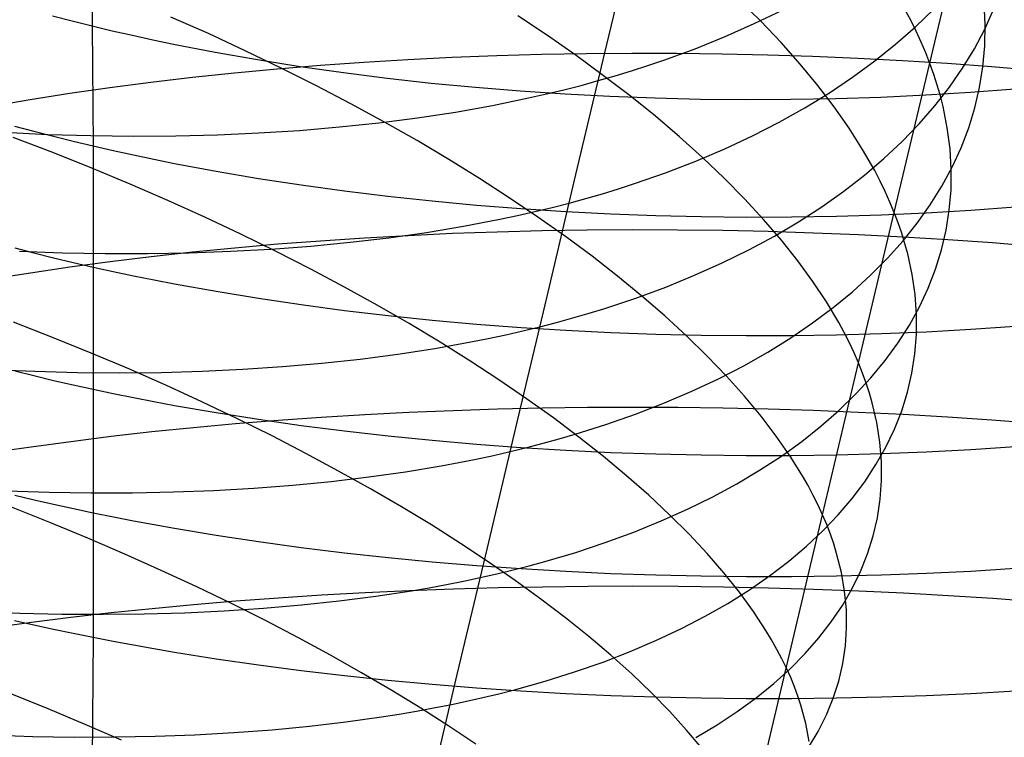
# Model space of a CAD drawing. Extents: x -383 to 1849, y -1185 to -529.
# Tile 355 of 656: x 243 to 253, y -987 to -979. Entities that reach past the tile are written whole.
import ezdxf

# ---------------------------------------------------------------- set-up
doc = ezdxf.new("R2010")
doc.units = 0
doc.layers.add('PREDEFINITO', color=7, linetype='CONTINUOUS')

msp = doc.modelspace()

# ---------------------------------------------------------------- linework, layer by layer
at = {"layer": 'PREDEFINITO'}
for p, q in [((243.584, -977.727, 640.379), (243.574, -979.012, 641.119)), ((252.296, -981.041, 490.834), (253.064, -977.807, 492.362)), ((249.149, -979.303, 507.288), (249.461, -977.991, 508.048)), ((252.475, -978.95, 490.767), (252.345, -978.712, 490.361)), ((250.845, -978.962, 487.262), (250.61, -978.731, 486.899)), ((253.285, -978.996, 494.477), (253.274, -978.762, 494.048)), ((243.143, -978.903, 641.318), (243.358, -978.958, 641.217)), ((244.839, -979.096, 481.047), (244.43, -978.915, 480.848)), ((248.526, -979.117, 484.128), (248.204, -978.903, 483.825)), ((250.774, -978.987, 505.764), (251.079, -978.839, 505.411)), ((252.525, -979.023, 501.967), (252.725, -978.829, 501.562)), ((253.28, -979.046, 498.269), (253.38, -978.827, 497.84)), ((243.358, -978.958, 641.217), (243.574, -979.012, 641.119)), ((243.574, -979.012, 641.119), (243.793, -979.064, 641.025)), ((243.574, -979.012, 641.119), (243.585, -980.317, 641.824)), ((250.458, -979.127, 506.109), (250.774, -978.987, 505.764)), ((251.066, -979.194, 487.633), (250.845, -978.962, 487.262)), ((252.311, -979.211, 502.369), (252.525, -979.023, 501.967)), ((252.533, -979.069, 490.971), (252.475, -978.95, 490.767)), ((253.281, -979.227, 494.908), (253.285, -978.996, 494.477)), ((243.793, -979.064, 641.025), (244.013, -979.114, 640.934)), ((244.013, -979.114, 640.934), (244.235, -979.162, 640.847)), ((245.239, -979.281, 481.259), (244.839, -979.096, 481.047)), ((248.837, -979.334, 484.442), (248.526, -979.117, 484.128)), ((250.13, -979.26, 506.445), (250.458, -979.127, 506.109)), ((252.588, -979.187, 491.177), (252.533, -979.069, 490.971)), ((253.167, -979.261, 498.697), (253.28, -979.046, 498.269)), ((244.235, -979.162, 640.847), (244.459, -979.209, 640.763)), ((244.459, -979.209, 640.763), (244.912, -979.297, 640.606)), ((251.273, -979.426, 488.012), (251.066, -979.194, 487.633)), ((252.084, -979.393, 502.765), (252.311, -979.211, 502.369)), ((252.638, -979.305, 491.385), (252.588, -979.187, 491.177)), ((253.26, -979.455, 495.341), (253.281, -979.227, 494.908)), ((244.912, -979.297, 640.606), (245.372, -979.378, 640.463)), ((245.631, -979.47, 481.484), (245.239, -979.281, 481.259)), ((247.489, -979.357, 672.122), (247.008, -979.38, 672.028)), ((247.974, -979.338, 672.202), (247.489, -979.357, 672.122)), ((248.462, -979.324, 672.268), (247.974, -979.338, 672.202)), ((248.951, -979.315, 672.319), (248.462, -979.324, 672.268)), ((248.834, -980.629, 506.554), (249.149, -979.303, 507.288)), ((249.136, -979.553, 484.765), (248.837, -979.334, 484.442)), ((249.442, -979.311, 672.357), (248.951, -979.315, 672.319)), ((249.933, -979.312, 672.379), (249.442, -979.311, 672.357)), ((249.79, -979.384, 506.772), (250.13, -979.26, 506.445)), ((250.425, -979.318, 672.388), (249.933, -979.312, 672.379)), ((250.917, -979.329, 672.381), (250.425, -979.318, 672.388)), ((251.408, -979.344, 672.361), (250.917, -979.329, 672.381)), ((251.898, -979.365, 672.326), (251.408, -979.344, 672.361)), ((252.684, -979.422, 491.593), (252.638, -979.305, 491.385)), ((253.038, -979.472, 499.123), (253.167, -979.261, 498.697)), ((245.372, -979.378, 640.463), (245.837, -979.452, 640.334)), ((246.056, -979.443, 671.797), (245.586, -979.481, 671.661)), ((245.837, -979.452, 640.334), (246.307, -979.519, 640.219)), ((246.529, -979.409, 671.92), (246.056, -979.443, 671.797)), ((247.008, -979.38, 672.028), (246.529, -979.409, 671.92)), ((249.439, -979.5, 507.09), (249.616, -979.443, 506.932)), ((249.616, -979.443, 506.932), (249.79, -979.384, 506.772)), ((251.465, -979.659, 488.397), (251.273, -979.426, 488.012)), ((251.843, -979.569, 503.156), (252.084, -979.393, 502.765)), ((252.386, -979.391, 672.276), (251.898, -979.365, 672.326)), ((252.872, -979.421, 672.212), (252.386, -979.391, 672.276)), ((252.726, -979.54, 491.803), (252.684, -979.422, 491.593)), ((253.354, -979.457, 672.133), (252.872, -979.421, 672.212)), ((253.224, -979.681, 495.774), (253.26, -979.455, 495.341)), ((253.833, -979.497, 672.039), (253.354, -979.457, 672.133)), ((244.664, -979.573, 671.345), (244.213, -979.626, 671.166)), ((245.122, -979.525, 671.51), (244.664, -979.573, 671.345)), ((245.586, -979.481, 671.661), (245.122, -979.525, 671.51)), ((246.014, -979.663, 481.722), (245.631, -979.47, 481.484)), ((246.307, -979.519, 640.219), (246.782, -979.579, 640.117)), ((249.077, -979.607, 507.397), (249.26, -979.555, 507.245)), ((249.423, -979.773, 485.097), (249.136, -979.553, 484.765)), ((249.26, -979.555, 507.245), (249.439, -979.5, 507.09)), ((251.59, -979.739, 503.541), (251.843, -979.569, 503.156)), ((252.764, -979.656, 492.013), (252.726, -979.54, 491.803)), ((252.895, -979.679, 499.546), (253.038, -979.472, 499.123)), ((244.213, -979.626, 671.166), (243.768, -979.685, 670.973)), ((246.388, -979.859, 481.972), (246.014, -979.663, 481.722)), ((246.782, -979.579, 640.117), (247.26, -979.633, 640.03)), ((247.26, -979.633, 640.03), (247.743, -979.679, 639.956)), ((247.743, -979.679, 639.956), (248.228, -979.718, 639.897)), ((248.704, -979.706, 507.694), (248.892, -979.658, 507.547)), ((248.892, -979.658, 507.547), (249.077, -979.607, 507.397)), ((251.643, -979.891, 488.789), (251.465, -979.659, 488.397)), ((252.738, -979.88, 499.968), (252.895, -979.679, 499.546)), ((252.797, -979.773, 492.225), (252.764, -979.656, 492.013)), ((253.172, -979.903, 496.209), (253.224, -979.681, 495.774)), ((243.33, -979.748, 670.767), (242.901, -979.816, 670.546)), ((243.768, -979.685, 670.973), (243.33, -979.748, 670.767)), ((248.228, -979.718, 639.897), (248.716, -979.751, 639.85)), ((248.32, -979.795, 507.981), (248.513, -979.751, 507.839)), ((248.513, -979.751, 507.839), (248.704, -979.706, 507.694)), ((248.716, -979.751, 639.85), (249.205, -979.777, 639.818)), ((249.205, -979.777, 639.818), (249.696, -979.795, 639.799)), ((249.698, -979.995, 485.439), (249.423, -979.773, 485.097)), ((251.324, -979.902, 503.92), (251.59, -979.739, 503.541)), ((251.662, -979.801, 639.861), (252.151, -979.785, 639.91)), ((252.151, -979.785, 639.91), (252.639, -979.763, 639.973)), ((252.639, -979.763, 639.973), (253.123, -979.733, 640.049)), ((252.826, -979.889, 492.437), (252.797, -979.773, 492.225)), ((253.123, -979.733, 640.049), (253.605, -979.697, 640.139)), ((242.901, -979.816, 670.546), (242.69, -979.852, 670.431)), ((246.753, -980.058, 482.234), (246.388, -979.859, 481.972)), ((247.524, -979.948, 508.522), (247.927, -979.876, 508.257)), ((247.927, -979.876, 508.257), (248.32, -979.795, 507.981)), ((249.696, -979.795, 639.799), (250.188, -979.807, 639.794)), ((250.188, -979.807, 639.794), (250.68, -979.812, 639.803)), ((250.68, -979.812, 639.803), (251.171, -979.81, 639.825)), ((251.171, -979.81, 639.825), (251.662, -979.801, 639.861)), ((251.805, -980.123, 489.187), (251.643, -979.891, 488.789)), ((252.567, -980.077, 500.386), (252.738, -979.88, 499.968)), ((252.872, -980.119, 492.865), (252.826, -979.889, 492.437)), ((247.112, -980.011, 508.777), (247.524, -979.948, 508.522)), ((249.96, -980.217, 485.789), (249.698, -979.995, 485.439)), ((251.046, -980.058, 504.292), (251.324, -979.902, 503.92)), ((253.105, -980.121, 496.643), (253.172, -979.903, 496.209)), ((242.731, -980.101, 642.24), (242.941, -980.157, 642.131)), ((246.264, -980.111, 509.252), (246.692, -980.065, 509.02)), ((246.692, -980.065, 509.02), (247.112, -980.011, 508.777)), ((247.107, -980.259, 482.508), (246.753, -980.058, 482.234)), ((250.755, -980.207, 504.657), (251.046, -980.058, 504.292)), ((252.382, -980.269, 500.8), (252.567, -980.077, 500.386)), ((242.621, -980.169, 510.687), (243.093, -980.191, 510.55)), ((242.941, -980.157, 642.131), (243.153, -980.212, 642.025)), ((243.093, -980.191, 510.55), (243.561, -980.205, 510.4)), ((243.153, -980.212, 642.025), (243.368, -980.266, 641.923)), ((243.561, -980.205, 510.4), (244.025, -980.21, 510.238)), ((244.025, -980.21, 510.238), (244.484, -980.208, 510.064)), ((244.484, -980.208, 510.064), (244.938, -980.196, 509.879)), ((244.938, -980.196, 509.879), (245.386, -980.176, 509.681)), ((245.386, -980.176, 509.681), (245.828, -980.148, 509.472)), ((245.828, -980.148, 509.472), (246.264, -980.111, 509.252)), ((250.452, -980.348, 505.013), (250.755, -980.207, 504.657)), ((251.952, -980.354, 489.59), (251.805, -980.123, 489.187)), ((252.902, -980.347, 493.295), (252.872, -980.119, 492.865)), ((253.023, -980.337, 497.077), (253.105, -980.121, 496.643)), ((243.147, -980.39, 479.768), (242.716, -980.226, 479.609)), ((243.368, -980.266, 641.923), (243.585, -980.317, 641.824)), ((243.585, -980.317, 641.824), (243.803, -980.367, 641.729)), ((243.585, -980.317, 641.824), (243.586, -981.634, 642.51)), ((247.452, -980.464, 482.792), (247.107, -980.259, 482.508)), ((250.209, -980.441, 486.147), (249.96, -980.217, 485.789)), ((252.184, -980.455, 501.21), (252.382, -980.269, 500.8)), ((243.571, -980.56, 479.941), (243.147, -980.39, 479.768)), ((243.803, -980.367, 641.729), (244.023, -980.415, 641.638)), ((244.023, -980.415, 641.638), (244.246, -980.462, 641.55)), ((250.137, -980.482, 505.362), (250.452, -980.348, 505.013)), ((252.083, -980.584, 490), (251.952, -980.354, 489.59)), ((252.915, -980.572, 493.728), (252.902, -980.347, 493.295)), ((252.926, -980.548, 497.511), (253.023, -980.337, 497.077)), ((244.246, -980.462, 641.55), (244.47, -980.507, 641.465)), ((244.47, -980.507, 641.465), (244.923, -980.591, 641.307)), ((247.786, -980.671, 483.088), (247.452, -980.464, 482.792)), ((249.81, -980.609, 505.702), (250.137, -980.482, 505.362)), ((250.445, -980.666, 486.514), (250.209, -980.441, 486.147)), ((251.972, -980.635, 501.616), (252.184, -980.455, 501.21)), ((243.988, -980.733, 480.129), (243.571, -980.56, 479.941)), ((244.923, -980.591, 641.307), (245.382, -980.67, 641.162)), ((248.517, -981.969, 505.847), (248.834, -980.629, 506.554)), ((249.472, -980.727, 506.033), (249.81, -980.609, 505.702)), ((251.746, -980.81, 502.017), (251.972, -980.635, 501.616)), ((252.143, -980.699, 490.206), (252.083, -980.584, 490)), ((252.814, -980.755, 497.943), (252.926, -980.548, 497.511)), ((252.913, -980.795, 494.163), (252.915, -980.572, 493.728)), ((244.397, -980.911, 480.33), (243.988, -980.733, 480.129)), ((245.382, -980.67, 641.162), (245.847, -980.741, 641.032)), ((245.847, -980.741, 641.032), (246.317, -980.806, 640.916)), ((248.109, -980.88, 483.393), (247.786, -980.671, 483.088)), ((249.298, -980.783, 506.195), (249.472, -980.727, 506.033)), ((250.667, -980.891, 486.888), (250.445, -980.666, 486.514)), ((252.198, -980.813, 490.414), (252.143, -980.699, 490.206)), ((246.317, -980.806, 640.916), (246.791, -980.864, 640.813)), ((248.943, -980.888, 506.511), (249.122, -980.837, 506.354)), ((249.122, -980.837, 506.354), (249.298, -980.783, 506.195)), ((251.508, -980.979, 502.412), (251.746, -980.81, 502.017)), ((252.249, -980.928, 490.623), (252.198, -980.813, 490.414)), ((252.687, -980.958, 498.373), (252.814, -980.755, 497.943)), ((252.894, -981.015, 494.6), (252.913, -980.795, 494.163)), ((244.799, -981.092, 480.545), (244.397, -980.911, 480.33)), ((246.791, -980.864, 640.813), (247.27, -980.915, 640.725)), ((247.27, -980.915, 640.725), (247.752, -980.96, 640.651)), ((247.752, -980.96, 640.651), (248.237, -980.998, 640.59)), ((248.421, -981.091, 483.71), (248.109, -980.88, 483.393)), ((248.576, -980.986, 506.816), (248.761, -980.938, 506.665)), ((248.761, -980.938, 506.665), (248.943, -980.888, 506.511)), ((250.875, -981.116, 487.27), (250.667, -980.891, 486.888)), ((252.296, -981.041, 490.834), (252.249, -980.928, 490.623)), ((252.546, -981.157, 498.801), (252.687, -980.958, 498.373)), ((248.199, -981.074, 507.112), (248.389, -981.031, 506.965)), ((248.237, -980.998, 640.59), (248.724, -981.03, 640.544)), ((248.389, -981.031, 506.965), (248.576, -980.986, 506.816)), ((248.724, -981.03, 640.544), (249.214, -981.055, 640.511)), ((249.214, -981.055, 640.511), (249.704, -981.073, 640.492)), ((249.704, -981.073, 640.492), (250.195, -981.085, 640.487)), ((251.256, -981.141, 502.801), (251.508, -980.979, 502.412)), ((251.668, -981.08, 640.554), (252.157, -981.065, 640.603)), ((251.908, -982.677, 490.116), (252.296, -981.041, 490.834)), ((252.157, -981.065, 640.603), (252.644, -981.044, 640.667)), ((252.339, -981.155, 491.045), (252.296, -981.041, 490.834)), ((252.644, -981.044, 640.667), (253.128, -981.016, 640.744)), ((252.86, -981.233, 495.037), (252.894, -981.015, 494.6)), ((253.128, -981.016, 640.744), (253.61, -980.981, 640.834)), ((245.192, -981.277, 480.772), (244.799, -981.092, 480.545)), ((247.613, -981.19, 507.534), (248.006, -981.115, 507.255)), ((248.006, -981.115, 507.255), (248.199, -981.074, 507.112)), ((248.722, -981.303, 484.035), (248.421, -981.091, 483.71)), ((250.195, -981.085, 640.487), (250.687, -981.09, 640.495)), ((250.687, -981.09, 640.495), (251.178, -981.088, 640.518)), ((251.069, -981.341, 487.658), (250.875, -981.116, 487.27)), ((250.992, -981.297, 503.184), (251.256, -981.141, 502.801)), ((251.178, -981.088, 640.518), (251.668, -981.08, 640.554)), ((252.378, -981.267, 491.258), (252.339, -981.155, 491.045)), ((252.391, -981.35, 499.227), (252.546, -981.157, 498.801)), ((245.576, -981.466, 481.012), (245.192, -981.277, 480.772)), ((246.8, -981.315, 508.059), (247.211, -981.257, 507.802)), ((247.494, -981.271, 672.819), (247.012, -981.293, 672.725)), ((247.211, -981.257, 507.802), (247.613, -981.19, 507.534)), ((247.979, -981.254, 672.899), (247.494, -981.271, 672.819)), ((248.467, -981.241, 672.965), (247.979, -981.254, 672.899)), ((248.957, -981.234, 673.016), (248.467, -981.241, 672.965)), ((249.448, -981.23, 673.053), (248.957, -981.234, 673.016)), ((249.94, -981.232, 673.075), (249.448, -981.23, 673.053)), ((250.432, -981.238, 673.083), (249.94, -981.232, 673.075)), ((250.925, -981.249, 673.077), (250.432, -981.238, 673.083)), ((251.416, -981.264, 673.056), (250.925, -981.249, 673.077)), ((251.906, -981.284, 673.02), (251.416, -981.264, 673.056)), ((252.394, -981.309, 672.97), (251.906, -981.284, 673.02)), ((252.412, -981.38, 491.471), (252.378, -981.267, 491.258)), ((252.81, -981.447, 495.476), (252.86, -981.233, 495.037)), ((245.59, -981.386, 672.356), (245.125, -981.427, 672.204)), ((246.059, -981.351, 672.493), (245.59, -981.386, 672.356)), ((245.953, -981.406, 508.54), (246.381, -981.365, 508.305)), ((246.534, -981.319, 672.616), (246.059, -981.351, 672.493)), ((246.381, -981.365, 508.305), (246.8, -981.315, 508.059)), ((247.012, -981.293, 672.725), (246.534, -981.319, 672.616)), ((249.01, -981.517, 484.371), (248.722, -981.303, 484.035)), ((250.715, -981.446, 503.56), (250.992, -981.297, 503.184)), ((251.248, -981.566, 488.053), (251.069, -981.341, 487.658)), ((252.222, -981.539, 499.649), (252.391, -981.35, 499.227)), ((252.88, -981.338, 672.905), (252.394, -981.309, 672.97)), ((252.442, -981.492, 491.686), (252.412, -981.38, 491.471)), ((253.363, -981.372, 672.825), (252.88, -981.338, 672.905)), ((253.842, -981.411, 672.73), (253.363, -981.372, 672.825)), ((242.732, -981.426, 642.93), (242.942, -981.48, 642.82)), ((242.785, -981.461, 509.852), (243.253, -981.478, 509.701)), ((242.942, -981.48, 642.82), (243.155, -981.533, 642.713)), ((243.253, -981.478, 509.701), (243.717, -981.487, 509.537)), ((243.717, -981.487, 509.537), (244.176, -981.487, 509.361)), ((244.176, -981.487, 509.361), (244.629, -981.479, 509.174)), ((244.667, -981.472, 672.039), (244.215, -981.522, 671.859)), ((244.629, -981.479, 509.174), (245.077, -981.463, 508.974)), ((245.125, -981.427, 672.204), (244.667, -981.472, 672.039)), ((245.077, -981.463, 508.974), (245.519, -981.439, 508.763)), ((245.519, -981.439, 508.763), (245.953, -981.406, 508.54)), ((245.952, -981.657, 481.265), (245.576, -981.466, 481.012)), ((250.426, -981.588, 503.929), (250.715, -981.446, 503.56)), ((252.49, -981.714, 492.117), (252.442, -981.492, 491.686)), ((252.745, -981.657, 495.914), (252.81, -981.447, 495.476)), ((243.155, -981.533, 642.713), (243.369, -981.584, 642.61)), ((243.77, -981.576, 671.665), (243.332, -981.635, 671.457)), ((243.369, -981.584, 642.61), (243.586, -981.634, 642.51)), ((244.215, -981.522, 671.859), (243.77, -981.576, 671.665)), ((249.287, -981.733, 484.715), (249.01, -981.517, 484.371)), ((250.125, -981.723, 504.289), (250.426, -981.588, 503.929)), ((251.411, -981.79, 488.454), (251.248, -981.566, 488.053)), ((252.039, -981.723, 500.068), (252.222, -981.539, 499.649)), ((242.903, -981.699, 671.235), (242.691, -981.732, 671.119)), ((243.332, -981.635, 671.457), (242.903, -981.699, 671.235)), ((243.586, -981.634, 642.51), (243.585, -982.963, 643.169)), ((243.586, -981.634, 642.51), (243.804, -981.682, 642.414)), ((243.804, -981.682, 642.414), (244.025, -981.728, 642.321)), ((246.318, -981.852, 481.529), (245.952, -981.657, 481.265)), ((252.522, -981.934, 492.552), (252.49, -981.714, 492.117)), ((252.665, -981.864, 496.352), (252.745, -981.657, 495.914)), ((244.025, -981.728, 642.321), (244.247, -981.773, 642.232)), ((244.247, -981.773, 642.232), (244.471, -981.816, 642.146)), ((244.471, -981.816, 642.146), (244.924, -981.898, 641.986)), ((249.55, -981.949, 485.068), (249.287, -981.733, 484.715)), ((249.812, -981.851, 504.642), (250.125, -981.723, 504.289)), ((251.56, -982.014, 488.862), (251.411, -981.79, 488.454)), ((251.842, -981.902, 500.482), (252.039, -981.723, 500.068)), ((244.924, -981.898, 641.986), (245.383, -981.973, 641.84)), ((246.674, -982.049, 481.805), (246.318, -981.852, 481.529)), ((249.487, -981.971, 504.986), (249.812, -981.851, 504.642)), ((251.632, -982.075, 500.892), (251.842, -981.902, 500.482)), ((252.57, -982.067, 496.789), (252.665, -981.864, 496.352)), ((245.383, -981.973, 641.84), (245.848, -982.042, 641.708)), ((248.196, -983.322, 505.165), (248.517, -981.969, 505.847)), ((249.15, -982.083, 505.32), (249.487, -981.971, 504.986)), ((249.801, -982.166, 485.43), (249.55, -981.949, 485.068)), ((251.692, -982.236, 489.274), (251.56, -982.014, 488.862)), ((252.537, -982.152, 492.989), (252.522, -981.934, 492.552)), ((245.848, -982.042, 641.708), (246.318, -982.105, 641.591)), ((246.318, -982.105, 641.591), (246.792, -982.161, 641.487)), ((247.021, -982.248, 482.093), (246.674, -982.049, 481.805)), ((248.802, -982.187, 505.645), (248.977, -982.136, 505.484)), ((248.977, -982.136, 505.484), (249.15, -982.083, 505.32)), ((251.408, -982.242, 501.297), (251.632, -982.075, 500.892)), ((252.46, -982.266, 497.225), (252.57, -982.067, 496.789)), ((243.145, -982.399, 479.256), (242.72, -982.233, 479.082)), ((246.792, -982.161, 641.487), (247.271, -982.211, 641.398)), ((247.357, -982.45, 482.391), (247.021, -982.248, 482.093)), ((247.271, -982.211, 641.398), (247.753, -982.254, 641.322)), ((248.442, -982.283, 505.959), (248.623, -982.236, 505.803)), ((248.623, -982.236, 505.803), (248.802, -982.187, 505.645)), ((250.039, -982.384, 485.799), (249.801, -982.166, 485.43)), ((251.171, -982.403, 501.696), (251.408, -982.242, 501.297)), ((251.752, -982.347, 489.483), (251.692, -982.236, 489.274)), ((252.537, -982.367, 493.428), (252.537, -982.152, 492.989)), ((247.753, -982.254, 641.322), (248.238, -982.291, 641.261)), ((248.072, -982.37, 506.263), (248.258, -982.327, 506.112)), ((248.238, -982.291, 641.261), (248.725, -982.321, 641.214)), ((248.258, -982.327, 506.112), (248.442, -982.283, 505.959)), ((248.725, -982.321, 641.214), (249.214, -982.346, 641.181)), ((249.214, -982.346, 641.181), (249.705, -982.364, 641.162)), ((251.669, -982.371, 641.224), (252.157, -982.358, 641.274)), ((251.808, -982.458, 489.693), (251.752, -982.347, 489.483)), ((252.157, -982.358, 641.274), (252.644, -982.337, 641.337)), ((252.335, -982.461, 497.659), (252.46, -982.266, 497.225)), ((252.644, -982.337, 641.337), (253.129, -982.311, 641.415)), ((253.129, -982.311, 641.415), (253.61, -982.278, 641.506)), ((243.562, -982.569, 479.444), (243.145, -982.399, 479.256)), ((247.3, -982.519, 506.838), (247.691, -982.449, 506.556)), ((247.682, -982.654, 482.7), (247.357, -982.45, 482.391)), ((247.691, -982.449, 506.556), (247.882, -982.41, 506.411)), ((247.882, -982.41, 506.411), (248.072, -982.37, 506.263)), ((249.705, -982.364, 641.162), (250.196, -982.375, 641.156)), ((250.262, -982.602, 486.177), (250.039, -982.384, 485.799)), ((250.196, -982.375, 641.156), (250.687, -982.38, 641.165)), ((250.687, -982.38, 641.165), (251.178, -982.379, 641.187)), ((250.921, -982.558, 502.089), (251.171, -982.403, 501.696)), ((251.178, -982.379, 641.187), (251.669, -982.371, 641.224)), ((251.86, -982.568, 489.904), (251.808, -982.458, 489.693)), ((252.196, -982.652, 498.091), (252.335, -982.461, 497.659)), ((252.52, -982.579, 493.869), (252.537, -982.367, 493.428)), ((243.972, -982.742, 479.646), (243.562, -982.569, 479.444)), ((246.899, -982.581, 507.109), (247.3, -982.519, 506.838)), ((250.659, -982.707, 502.476), (250.921, -982.558, 502.089)), ((251.908, -982.677, 490.116), (251.86, -982.568, 489.904)), ((246.071, -982.68, 507.618), (246.489, -982.635, 507.369)), ((246.489, -982.635, 507.369), (246.899, -982.581, 507.109)), ((247.996, -982.859, 483.019), (247.682, -982.654, 482.7)), ((250.472, -982.82, 486.562), (250.262, -982.602, 486.177)), ((251.516, -984.329, 489.432), (251.908, -982.677, 490.116)), ((251.951, -982.787, 490.329), (251.908, -982.677, 490.116)), ((252.042, -982.837, 498.521), (252.196, -982.652, 498.091)), ((252.488, -982.788, 494.311), (252.52, -982.579, 493.869)), ((242.487, -982.748, 509.183), (242.953, -982.768, 509.029)), ((242.732, -982.763, 643.593), (242.942, -982.815, 643.482)), ((242.953, -982.768, 509.029), (243.415, -982.78, 508.864)), ((243.415, -982.78, 508.864), (243.873, -982.783, 508.686)), ((243.873, -982.783, 508.686), (244.325, -982.779, 508.496)), ((244.374, -982.92, 479.862), (243.972, -982.742, 479.646)), ((244.325, -982.779, 508.496), (244.772, -982.766, 508.294)), ((244.772, -982.766, 508.294), (245.212, -982.746, 508.081)), ((245.212, -982.746, 508.081), (245.645, -982.717, 507.855)), ((245.645, -982.717, 507.855), (246.071, -982.68, 507.618)), ((250.384, -982.849, 502.856), (250.659, -982.707, 502.476)), ((242.942, -982.815, 643.482), (243.154, -982.866, 643.374)), ((243.154, -982.866, 643.374), (243.369, -982.915, 643.27)), ((248.298, -983.066, 483.347), (247.996, -982.859, 483.019)), ((250.096, -982.984, 503.228), (250.384, -982.849, 502.856)), ((250.667, -983.038, 486.953), (250.472, -982.82, 486.562)), ((251.875, -983.018, 498.947), (252.042, -982.837, 498.521)), ((251.991, -982.896, 490.543), (251.951, -982.787, 490.329)), ((252.44, -982.994, 494.754), (252.488, -982.788, 494.311)), ((243.369, -982.915, 643.27), (243.585, -982.963, 643.169)), ((243.585, -982.963, 643.169), (243.804, -983.009, 643.072)), ((243.585, -982.963, 643.169), (243.586, -984.306, 643.801)), ((244.768, -983.1, 480.091), (244.374, -982.92, 479.862)), ((249.796, -983.112, 503.593), (250.096, -982.984, 503.228)), ((252.026, -983.004, 490.759), (251.991, -982.896, 490.543)), ((252.377, -983.197, 495.197), (252.44, -982.994, 494.754)), ((243.804, -983.009, 643.072), (244.024, -983.054, 642.978)), ((244.024, -983.054, 642.978), (244.246, -983.097, 642.888)), ((244.246, -983.097, 642.888), (244.47, -983.138, 642.802)), ((245.154, -983.284, 480.332), (244.768, -983.1, 480.091)), ((248.589, -983.274, 483.686), (248.298, -983.066, 483.347)), ((250.848, -983.256, 487.352), (250.667, -983.038, 486.953)), ((251.693, -983.194, 499.369), (251.875, -983.018, 498.947)), ((252.057, -983.112, 490.975), (252.026, -983.004, 490.759)), ((244.47, -983.138, 642.802), (244.923, -983.217, 642.64)), ((247.499, -983.196, 673.486), (247.017, -983.216, 673.392)), ((247.983, -983.181, 673.567), (247.499, -983.196, 673.486)), ((248.47, -983.17, 673.633), (247.983, -983.181, 673.567)), ((248.959, -983.163, 673.684), (248.47, -983.17, 673.633)), ((249.449, -983.16, 673.721), (248.959, -983.163, 673.684)), ((249.941, -983.162, 673.743), (249.449, -983.16, 673.721)), ((249.484, -983.233, 503.949), (249.796, -983.112, 503.593)), ((250.432, -983.169, 673.751), (249.941, -983.162, 673.743)), ((250.924, -983.179, 673.744), (250.432, -983.169, 673.751)), ((251.414, -983.195, 673.722), (250.924, -983.179, 673.744)), ((251.904, -983.214, 673.686), (251.414, -983.195, 673.722)), ((251.498, -983.365, 499.787), (251.693, -983.194, 499.369)), ((252.391, -983.238, 673.635), (251.904, -983.214, 673.686)), ((252.107, -983.326, 491.41), (252.057, -983.112, 490.975)), ((252.299, -983.396, 495.639), (252.377, -983.197, 495.197)), ((244.923, -983.217, 642.64), (245.382, -983.289, 642.492)), ((245.597, -983.302, 673.021), (245.134, -983.339, 672.869)), ((245.53, -983.471, 480.586), (245.154, -983.284, 480.332)), ((245.382, -983.289, 642.492), (245.847, -983.356, 642.359)), ((246.066, -983.269, 673.159), (245.597, -983.302, 673.021)), ((246.54, -983.24, 673.282), (246.066, -983.269, 673.159)), ((247.017, -983.216, 673.392), (246.54, -983.24, 673.282)), ((247.872, -984.688, 504.511), (248.196, -983.322, 505.165)), ((248.867, -983.484, 484.033), (248.589, -983.274, 483.686)), ((249.161, -983.347, 504.296), (249.484, -983.233, 503.949)), ((251.013, -983.473, 487.756), (250.848, -983.256, 487.352)), ((252.876, -983.266, 673.569), (252.391, -983.238, 673.635)), ((253.358, -983.299, 673.489), (252.876, -983.266, 673.569)), ((253.837, -983.336, 673.394), (253.358, -983.299, 673.489)), ((244.224, -983.427, 672.522), (243.78, -983.478, 672.327)), ((244.676, -983.381, 672.702), (244.224, -983.427, 672.522)), ((245.134, -983.339, 672.869), (244.676, -983.381, 672.702)), ((245.847, -983.356, 642.359), (246.317, -983.416, 642.24)), ((246.317, -983.416, 642.24), (246.792, -983.47, 642.136)), ((248.825, -983.453, 504.634), (249.161, -983.347, 504.296)), ((251.29, -983.53, 500.2), (251.498, -983.365, 499.787)), ((252.14, -983.538, 491.849), (252.107, -983.326, 491.41)), ((252.205, -983.591, 496.081), (252.299, -983.396, 495.639)), ((243.342, -983.533, 672.118), (242.913, -983.592, 671.894)), ((243.78, -983.478, 672.327), (243.342, -983.533, 672.118)), ((245.897, -983.66, 480.852), (245.53, -983.471, 480.586)), ((246.792, -983.47, 642.136), (247.27, -983.518, 642.045)), ((247.27, -983.518, 642.045), (247.752, -983.56, 641.969)), ((248.479, -983.551, 504.962), (248.653, -983.503, 504.799)), ((248.653, -983.503, 504.799), (248.825, -983.453, 504.634)), ((249.133, -983.694, 484.39), (248.867, -983.484, 484.033)), ((251.163, -983.689, 488.167), (251.013, -983.473, 487.756)), ((251.068, -983.689, 500.609), (251.29, -983.53, 500.2)), ((242.913, -983.592, 671.894), (242.702, -983.623, 671.777)), ((247.752, -983.56, 641.969), (248.237, -983.595, 641.907)), ((247.937, -983.682, 505.435), (248.12, -983.64, 505.28)), ((248.12, -983.64, 505.28), (248.301, -983.597, 505.122)), ((248.237, -983.595, 641.907), (248.725, -983.625, 641.86)), ((248.301, -983.597, 505.122), (248.479, -983.551, 504.962)), ((248.725, -983.625, 641.86), (249.214, -983.649, 641.826)), ((252.097, -983.782, 496.521), (252.205, -983.591, 496.081)), ((252.157, -983.748, 492.29), (252.14, -983.538, 491.849)), ((252.644, -983.643, 641.983), (253.128, -983.619, 642.061)), ((253.128, -983.619, 642.061), (253.61, -983.587, 642.153)), ((246.254, -983.852, 481.129), (245.897, -983.66, 480.852)), ((247.563, -983.76, 505.736), (247.751, -983.722, 505.587)), ((247.751, -983.722, 505.587), (247.937, -983.682, 505.435)), ((249.386, -983.905, 484.754), (249.133, -983.694, 484.39)), ((249.214, -983.649, 641.826), (249.704, -983.666, 641.806)), ((249.704, -983.666, 641.806), (250.196, -983.677, 641.801)), ((250.196, -983.677, 641.801), (250.687, -983.683, 641.809)), ((250.687, -983.683, 641.809), (251.178, -983.682, 641.832)), ((250.832, -983.843, 501.012), (251.068, -983.689, 500.609)), ((251.297, -983.904, 488.584), (251.163, -983.689, 488.167)), ((251.178, -983.682, 641.832), (251.668, -983.675, 641.868)), ((251.668, -983.675, 641.868), (252.157, -983.662, 641.919)), ((252.157, -983.662, 641.919), (252.644, -983.643, 641.983)), ((252.158, -983.955, 492.733), (252.157, -983.748, 492.29)), ((246.601, -984.046, 481.418), (246.254, -983.852, 481.129)), ((246.981, -983.86, 506.168), (247.371, -983.795, 505.883)), ((247.371, -983.795, 505.883), (247.563, -983.76, 505.736)), ((250.584, -983.99, 501.408), (250.832, -983.843, 501.012)), ((251.975, -983.969, 496.96), (252.097, -983.782, 496.521)), ((246.174, -983.966, 506.705), (246.582, -983.917, 506.442)), ((246.582, -983.917, 506.442), (246.981, -983.86, 506.168)), ((249.626, -984.116, 485.127), (249.386, -983.905, 484.754)), ((251.358, -984.011, 488.794), (251.297, -983.904, 488.584)), ((252.143, -984.159, 493.178), (252.158, -983.955, 492.733)), ((242.644, -984.068, 508.382), (243.106, -984.083, 508.215)), ((244.46, -984.08, 507.639), (244.899, -984.064, 507.423)), ((244.899, -984.064, 507.423), (245.332, -984.039, 507.195)), ((245.332, -984.039, 507.195), (245.757, -984.006, 506.956)), ((245.757, -984.006, 506.956), (246.174, -983.966, 506.705)), ((246.938, -984.242, 481.718), (246.601, -984.046, 481.418)), ((250.323, -984.132, 501.799), (250.584, -983.99, 501.408)), ((251.415, -984.117, 489.005), (251.358, -984.011, 488.794)), ((251.837, -984.152, 497.396), (251.975, -983.969, 496.96)), ((242.732, -984.115, 644.23), (242.943, -984.165, 644.117)), ((242.943, -984.165, 644.117), (243.155, -984.213, 644.008)), ((243.106, -984.083, 508.215), (243.563, -984.09, 508.035)), ((243.563, -984.09, 508.035), (244.014, -984.089, 507.843)), ((244.014, -984.089, 507.843), (244.46, -984.08, 507.639)), ((249.852, -984.327, 485.508), (249.626, -984.116, 485.127)), ((250.049, -984.267, 502.182), (250.323, -984.132, 501.799)), ((251.468, -984.224, 489.218), (251.415, -984.117, 489.005)), ((251.686, -984.33, 497.83), (251.837, -984.152, 497.396)), ((252.113, -984.36, 493.623), (252.143, -984.159, 493.178)), ((243.115, -984.413, 478.797), (242.697, -984.246, 478.607)), ((243.155, -984.213, 644.008), (243.37, -984.26, 643.903)), ((243.37, -984.26, 643.903), (243.586, -984.306, 643.801)), ((247.264, -984.439, 482.029), (246.938, -984.242, 481.718)), ((249.763, -984.395, 502.557), (250.049, -984.267, 502.182)), ((251.516, -984.329, 489.432), (251.468, -984.224, 489.218)), ((243.586, -984.306, 643.801), (243.585, -985.66, 644.408)), ((243.586, -984.306, 643.801), (243.805, -984.35, 643.703)), ((243.805, -984.35, 643.703), (244.025, -984.393, 643.609)), ((250.064, -984.539, 485.896), (249.852, -984.327, 485.508)), ((250.725, -987.666, 488.16), (251.516, -984.329, 489.432)), ((251.561, -984.435, 489.647), (251.516, -984.329, 489.432)), ((251.52, -984.503, 498.26), (251.686, -984.33, 497.83)), ((252.067, -984.557, 494.07), (252.113, -984.36, 493.623)), ((243.526, -984.583, 479), (243.115, -984.413, 478.797)), ((244.025, -984.393, 643.609), (244.247, -984.434, 643.518)), ((244.247, -984.434, 643.518), (244.471, -984.474, 643.431)), ((244.471, -984.474, 643.431), (244.924, -984.549, 643.267)), ((247.579, -984.639, 482.35), (247.264, -984.439, 482.029)), ((249.465, -984.516, 502.925), (249.763, -984.395, 502.557)), ((251.601, -984.54, 489.863), (251.561, -984.435, 489.647)), ((243.93, -984.756, 479.218), (243.526, -984.583, 479)), ((244.924, -984.549, 643.267), (245.383, -984.619, 643.119)), ((249.154, -984.63, 503.284), (249.465, -984.516, 502.925)), ((250.261, -984.749, 486.291), (250.064, -984.539, 485.896)), ((251.341, -984.671, 498.687), (251.52, -984.503, 498.26)), ((251.637, -984.644, 490.08), (251.601, -984.54, 489.863)), ((252.006, -984.752, 494.517), (252.067, -984.557, 494.07)), ((245.383, -984.619, 643.119), (245.848, -984.683, 642.984)), ((245.848, -984.683, 642.984), (246.318, -984.74, 642.864)), ((247.544, -986.065, 503.882), (247.872, -984.688, 504.511)), ((247.882, -984.839, 482.68), (247.579, -984.639, 482.35)), ((248.832, -984.737, 503.634), (249.154, -984.63, 503.284)), ((251.148, -984.834, 499.109), (251.341, -984.671, 498.687)), ((251.669, -984.748, 490.298), (251.637, -984.644, 490.08)), ((244.325, -984.933, 479.449), (243.93, -984.756, 479.218)), ((246.318, -984.74, 642.864), (246.792, -984.792, 642.759)), ((246.792, -984.792, 642.759), (247.271, -984.839, 642.667)), ((248.498, -984.836, 503.975), (248.832, -984.737, 503.634)), ((250.444, -984.96, 486.693), (250.261, -984.749, 486.291)), ((251.721, -984.954, 490.737), (251.669, -984.748, 490.298)), ((251.929, -984.943, 494.963), (252.006, -984.752, 494.517)), ((247.271, -984.839, 642.667), (247.753, -984.879, 642.59)), ((247.753, -984.879, 642.59), (248.238, -984.913, 642.528)), ((248.174, -985.041, 483.021), (247.882, -984.839, 482.68)), ((247.975, -984.97, 504.468), (248.152, -984.928, 504.306)), ((248.152, -984.928, 504.306), (248.326, -984.883, 504.142)), ((248.238, -984.913, 642.528), (248.725, -984.942, 642.479)), ((248.326, -984.883, 504.142), (248.498, -984.836, 503.975)), ((250.941, -984.992, 499.527), (251.148, -984.834, 499.109)), ((253.129, -984.94, 642.681), (253.61, -984.91, 642.773)), ((244.712, -985.112, 479.692), (244.325, -984.933, 479.449)), ((247.612, -985.05, 504.783), (247.795, -985.011, 504.627)), ((247.795, -985.011, 504.627), (247.975, -984.97, 504.468)), ((248.725, -984.942, 642.479), (249.214, -984.965, 642.445)), ((249.214, -984.965, 642.445), (249.705, -984.982, 642.425)), ((249.705, -984.982, 642.425), (250.196, -984.993, 642.42)), ((250.196, -984.993, 642.42), (250.688, -984.999, 642.428)), ((250.612, -985.17, 487.101), (250.444, -984.96, 486.693)), ((250.688, -984.999, 642.428), (251.179, -984.999, 642.451)), ((250.721, -985.144, 499.94), (250.941, -984.992, 499.527)), ((251.179, -984.999, 642.451), (251.669, -984.992, 642.487)), ((251.669, -984.992, 642.487), (252.158, -984.981, 642.538)), ((251.756, -985.158, 491.179), (251.721, -984.954, 490.737)), ((251.838, -985.13, 495.409), (251.929, -984.943, 494.963)), ((252.158, -984.981, 642.538), (252.645, -984.963, 642.602)), ((252.645, -984.963, 642.602), (253.129, -984.94, 642.681)), ((245.089, -985.294, 479.948), (244.712, -985.112, 479.692)), ((247.503, -985.137, 674.106), (247.021, -985.155, 674.011)), ((247.048, -985.154, 505.235), (247.238, -985.122, 505.087)), ((247.238, -985.122, 505.087), (247.427, -985.087, 504.936)), ((247.427, -985.087, 504.936), (247.612, -985.05, 504.783)), ((247.988, -985.123, 674.187), (247.503, -985.137, 674.106)), ((248.475, -985.114, 674.253), (247.988, -985.123, 674.187)), ((248.453, -985.244, 483.371), (248.174, -985.041, 483.021)), ((248.964, -985.108, 674.304), (248.475, -985.114, 674.253)), ((249.455, -985.106, 674.341), (248.964, -985.108, 674.304)), ((249.947, -985.109, 674.363), (249.455, -985.106, 674.341)), ((250.438, -985.115, 674.37), (249.947, -985.109, 674.363)), ((250.93, -985.126, 674.363), (250.438, -985.115, 674.37)), ((251.421, -985.141, 674.341), (250.93, -985.126, 674.363)), ((251.911, -985.16, 674.304), (251.421, -985.141, 674.341)), ((251.732, -985.313, 495.853), (251.838, -985.13, 495.409)), ((245.6, -985.234, 673.64), (245.136, -985.268, 673.487)), ((246.069, -985.203, 673.778), (245.6, -985.234, 673.64)), ((246.543, -985.177, 673.902), (246.069, -985.203, 673.778)), ((246.26, -985.265, 505.799), (246.658, -985.214, 505.523)), ((247.021, -985.155, 674.011), (246.543, -985.177, 673.902)), ((246.658, -985.214, 505.523), (247.048, -985.154, 505.235)), ((248.72, -985.447, 483.729), (248.453, -985.244, 483.371)), ((250.488, -985.291, 500.347), (250.721, -985.144, 499.94)), ((250.764, -985.378, 487.515), (250.612, -985.17, 487.101)), ((251.775, -985.359, 491.624), (251.756, -985.158, 491.179)), ((252.398, -985.182, 674.253), (251.911, -985.16, 674.304)), ((252.884, -985.209, 674.186), (252.398, -985.182, 674.253)), ((253.366, -985.24, 674.105), (252.884, -985.209, 674.186)), ((253.845, -985.276, 674.009), (253.366, -985.24, 674.105)), ((244.226, -985.349, 673.138), (243.781, -985.396, 672.943)), ((244.678, -985.307, 673.32), (244.226, -985.349, 673.138)), ((245.136, -985.268, 673.487), (244.678, -985.307, 673.32)), ((245.011, -985.373, 506.56), (245.436, -985.345, 506.318)), ((245.458, -985.479, 480.216), (245.089, -985.294, 479.948)), ((245.436, -985.345, 506.318), (245.852, -985.309, 506.064)), ((245.852, -985.309, 506.064), (246.26, -985.265, 505.799)), ((250.241, -985.431, 500.748), (250.488, -985.291, 500.347)), ((251.611, -985.492, 496.296), (251.732, -985.313, 495.853)), ((242.326, -985.379, 507.758), (242.788, -985.397, 507.589)), ((242.788, -985.397, 507.589), (243.244, -985.407, 507.407)), ((243.344, -985.446, 672.733), (242.914, -985.501, 672.508)), ((243.244, -985.407, 507.407), (243.695, -985.41, 507.214)), ((243.781, -985.396, 672.943), (243.344, -985.446, 672.733)), ((243.695, -985.41, 507.214), (244.141, -985.405, 507.008)), ((244.141, -985.405, 507.008), (244.579, -985.393, 506.79)), ((244.579, -985.393, 506.79), (245.011, -985.373, 506.56)), ((248.974, -985.651, 484.096), (248.72, -985.447, 483.729)), ((249.982, -985.565, 501.142), (250.241, -985.431, 500.748)), ((250.9, -985.586, 487.935), (250.764, -985.378, 487.515)), ((251.777, -985.558, 492.071), (251.775, -985.359, 491.624)), ((242.914, -985.501, 672.508), (242.703, -985.53, 672.391)), ((242.731, -985.477, 644.84), (242.941, -985.525, 644.726)), ((242.941, -985.525, 644.726), (243.154, -985.571, 644.616)), ((245.817, -985.666, 480.496), (245.458, -985.479, 480.216)), ((249.71, -985.693, 501.529), (249.982, -985.565, 501.142)), ((251.476, -985.666, 496.736), (251.611, -985.492, 496.296)), ((251.764, -985.754, 492.52), (251.777, -985.558, 492.071)), ((243.154, -985.571, 644.616), (243.368, -985.616, 644.51)), ((243.368, -985.616, 644.51), (243.585, -985.66, 644.408)), ((243.585, -985.66, 644.408), (243.574, -987.024, 644.991)), ((243.585, -985.66, 644.408), (243.803, -985.702, 644.309)), ((246.165, -985.855, 480.788), (245.817, -985.666, 480.496)), ((249.215, -985.855, 484.472), (248.974, -985.651, 484.096)), ((250.962, -985.689, 488.147), (250.9, -985.586, 487.935)), ((251.326, -985.836, 497.174), (251.476, -985.666, 496.736)), ((243.803, -985.702, 644.309), (244.024, -985.743, 644.213)), ((244.024, -985.743, 644.213), (244.246, -985.783, 644.122)), ((244.246, -985.783, 644.122), (244.47, -985.821, 644.034)), ((249.426, -985.814, 501.909), (249.71, -985.693, 501.529)), ((251.02, -985.792, 488.36), (250.962, -985.689, 488.147)), ((251.736, -985.946, 492.969), (251.764, -985.754, 492.52)), ((244.47, -985.821, 644.034), (244.923, -985.893, 643.869)), ((246.504, -986.045, 481.09), (246.165, -985.855, 480.788)), ((249.129, -985.929, 502.28), (249.426, -985.814, 501.909)), ((249.442, -986.059, 484.855), (249.215, -985.855, 484.472)), ((251.074, -985.894, 488.575), (251.02, -985.792, 488.36)), ((251.163, -986.002, 497.608), (251.326, -985.836, 497.174)), ((244.923, -985.893, 643.869), (245.382, -985.959, 643.719)), ((245.382, -985.959, 643.719), (245.847, -986.02, 643.583)), ((248.82, -986.036, 502.643), (249.129, -985.929, 502.28)), ((251.124, -985.996, 488.79), (251.074, -985.894, 488.575)), ((251.17, -986.097, 489.007), (251.124, -985.996, 488.79)), ((251.692, -986.136, 493.419), (251.736, -985.946, 492.969)), ((245.847, -986.02, 643.583), (246.317, -986.076, 643.462)), ((246.317, -986.076, 643.462), (246.791, -986.126, 643.355)), ((246.832, -986.238, 481.403), (246.504, -986.045, 481.09)), ((247.215, -987.454, 503.281), (247.544, -986.065, 503.882)), ((248.499, -986.137, 502.997), (248.82, -986.036, 502.643)), ((249.655, -986.263, 485.245), (249.442, -986.059, 484.855)), ((250.985, -986.162, 498.039), (251.163, -986.002, 497.608)), ((251.211, -986.198, 489.225), (251.17, -986.097, 489.007)), ((246.791, -986.126, 643.355), (247.27, -986.17, 643.263)), ((247.27, -986.17, 643.263), (247.752, -986.209, 643.185)), ((247.752, -986.209, 643.185), (248.237, -986.242, 643.122)), ((248.167, -986.23, 503.342), (248.499, -986.137, 502.997)), ((250.794, -986.317, 498.465), (250.985, -986.162, 498.039)), ((251.248, -986.299, 489.444), (251.211, -986.198, 489.225)), ((251.632, -986.322, 493.87), (251.692, -986.136, 493.419)), ((243.095, -986.438, 478.388), (242.683, -986.272, 478.183)), ((247.149, -986.431, 481.727), (246.832, -986.238, 481.403)), ((247.646, -986.356, 503.839), (247.822, -986.316, 503.676)), ((247.822, -986.316, 503.676), (247.996, -986.274, 503.51)), ((247.996, -986.274, 503.51), (248.167, -986.23, 503.342)), ((248.237, -986.242, 643.122), (248.724, -986.27, 643.073)), ((248.724, -986.27, 643.073), (249.213, -986.292, 643.039)), ((249.213, -986.292, 643.039), (249.704, -986.309, 643.018)), ((249.854, -986.467, 485.643), (249.655, -986.263, 485.245)), ((249.704, -986.309, 643.018), (250.195, -986.32, 643.012)), ((250.589, -986.467, 498.887), (250.794, -986.317, 498.465)), ((251.281, -986.399, 489.664), (251.248, -986.299, 489.444)), ((251.668, -986.32, 643.08), (252.157, -986.309, 643.13)), ((252.157, -986.309, 643.13), (252.644, -986.293, 643.195)), ((252.644, -986.293, 643.195), (253.128, -986.271, 643.274)), ((253.128, -986.271, 643.274), (253.61, -986.244, 643.367)), ((247.285, -986.429, 504.158), (247.467, -986.394, 504)), ((247.467, -986.394, 504), (247.646, -986.356, 503.839)), ((250.195, -986.32, 643.012), (250.687, -986.325, 643.021)), ((250.687, -986.325, 643.021), (251.178, -986.326, 643.043)), ((251.178, -986.326, 643.043), (251.668, -986.32, 643.08)), ((251.335, -986.597, 490.106), (251.281, -986.399, 489.664)), ((251.558, -986.504, 494.32), (251.632, -986.322, 493.87)), ((243.499, -986.608, 478.606), (243.095, -986.438, 478.388)), ((246.334, -986.58, 504.905), (246.722, -986.526, 504.615)), ((246.722, -986.526, 504.615), (246.912, -986.495, 504.465)), ((246.912, -986.495, 504.465), (247.1, -986.463, 504.313)), ((247.1, -986.463, 504.313), (247.285, -986.429, 504.158)), ((247.454, -986.626, 482.061), (247.149, -986.431, 481.727)), ((250.038, -986.669, 486.048), (249.854, -986.467, 485.643)), ((250.371, -986.612, 499.303), (250.589, -986.467, 498.887)), ((251.468, -986.683, 494.77), (251.558, -986.504, 494.32)), ((243.895, -986.78, 478.838), (243.499, -986.608, 478.606)), ((245.53, -986.665, 505.452), (245.937, -986.626, 505.185)), ((245.937, -986.626, 505.185), (246.334, -986.58, 504.905)), ((247.748, -986.822, 482.404), (247.454, -986.626, 482.061)), ((250.139, -986.751, 499.714), (250.371, -986.612, 499.303)), ((251.372, -986.793, 490.552), (251.335, -986.597, 490.106)), ((242.472, -986.724, 506.992), (242.928, -986.738, 506.809)), ((242.928, -986.738, 506.809), (243.379, -986.745, 506.613)), ((243.379, -986.745, 506.613), (243.823, -986.744, 506.405)), ((243.823, -986.744, 506.405), (244.261, -986.735, 506.185)), ((244.261, -986.735, 506.185), (244.692, -986.72, 505.953)), ((244.692, -986.72, 505.953), (245.115, -986.696, 505.708)), ((245.115, -986.696, 505.708), (245.53, -986.665, 505.452)), ((250.207, -986.871, 486.459), (250.038, -986.669, 486.048)), ((251.364, -986.858, 495.218), (251.468, -986.683, 494.77))]:
    msp.add_line(p, q, dxfattribs=at)
at = {"layer": 'PREDEFINITO', "extrusion": (0.205237, 0.902278, 0.379173)}
msp.add_arc((-449.211, 799.973, -652.766), 14.97, 39.8455, 136.3584, dxfattribs=at)

doc.saveas('drawing.dxf')
